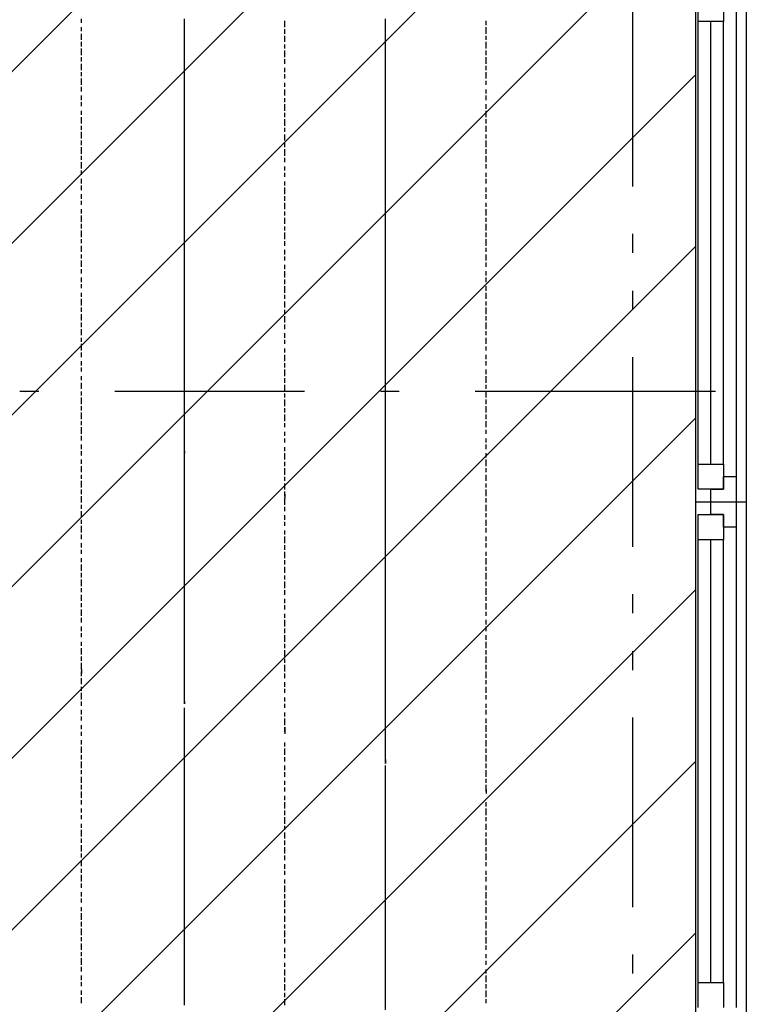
# Model space of a CAD drawing. Extents: x 997 to 109698, y 921 to 94021.
# Tile 485 of 656: x 35486 to 36923, y 42018 to 43965. Entities that reach past the tile are written whole.
import ezdxf

# ---------------------------------------------------------------- set-up
doc = ezdxf.new("R2010")
doc.units = 0
doc.header["$MEASUREMENT"] = 0
for name, color, linetype in [('12', 7, 'CONTINUOUS'), ('28', 7, 'CONTINUOUS'), ('40', 7, 'CONTINUOUS')]:
    doc.layers.add(name, color=color, linetype=linetype)

msp = doc.modelspace()

# ---------------------------------------------------------------- linework, layer by layer
at = {"layer": '12', "color": 1}
for p, q in [((35608.630503, 43958.563401), (35608.630503, 43966.563401)), ((35608.630503, 43941.563401), (35608.630503, 43949.563401)), ((36010.630503, 43949.563401), (36010.630503, 43962.563401)), ((36010.630503, 43936.563401), (36010.630503, 43945.563401)), ((36408.630503, 43953.563401), (36408.630503, 43962.563401)), ((36408.630503, 43936.563401), (36408.630503, 43949.563401)), ((35608.630503, 43924.563401), (35608.630503, 43936.563401)), ((36010.630503, 43920.563401), (36010.630503, 43932.563401)), ((36408.630503, 43924.563401), (36408.630503, 43932.563401)), ((35608.630503, 43911.563401), (35608.630503, 43920.563401)), ((35608.630503, 43894.563401), (35608.630503, 43907.563401)), ((36010.630503, 43907.563401), (36010.630503, 43915.563401)), ((36408.630503, 43907.563401), (36408.630503, 43920.563401)), ((35608.630503, 43881.563401), (35608.630503, 43890.563401)), ((36010.630503, 43890.563401), (36010.630503, 43903.563401)), ((36010.630503, 43877.563401), (36010.630503, 43886.563401)), ((36408.630503, 43894.563401), (36408.630503, 43903.563401)), ((36408.630503, 43877.563401), (36408.630503, 43890.563401)), ((35608.630503, 43864.563401), (35608.630503, 43877.563401)), ((36010.630503, 43860.563401), (36010.630503, 43869.563401)), ((36408.630503, 43864.563401), (36408.630503, 43873.563401)), ((35608.630503, 43852.563401), (35608.630503, 43860.563401)), ((35608.630503, 43835.563401), (35608.630503, 43848.563401)), ((36010.630503, 43848.563401), (36010.630503, 43856.563401)), ((36408.630503, 43848.563401), (36408.630503, 43860.563401)), ((35608.630503, 43822.563401), (35608.630503, 43831.563401)), ((36010.630503, 43831.563401), (36010.630503, 43839.563401)), ((36408.630503, 43835.563401), (36408.630503, 43843.563401)), ((35608.630503, 43805.563401), (35608.630503, 43814.563401)), ((36010.630503, 43814.563401), (36010.630503, 43826.563401)), ((36010.630503, 43801.563401), (36010.630503, 43809.563401)), ((36408.630503, 43818.563401), (36408.630503, 43826.563401)), ((36408.630503, 43805.563401), (36408.630503, 43814.563401)), ((35608.630503, 43793.563401), (35608.630503, 43801.563401)), ((36010.630503, 43784.563401), (36010.630503, 43797.563401)), ((36408.630503, 43788.563401), (36408.630503, 43797.563401)), ((35608.630503, 43776.563401), (35608.630503, 43784.563401)), ((35608.630503, 43759.563401), (35608.630503, 43771.563401)), ((36010.630503, 43771.563401), (36010.630503, 43780.563401)), ((36408.630503, 43771.563401), (36408.630503, 43784.563401)), ((35608.630503, 43746.563401), (35608.630503, 43754.563401)), ((36010.630503, 43754.563401), (36010.630503, 43767.563401)), ((36010.630503, 43742.563401), (36010.630503, 43750.563401)), ((36408.630503, 43759.563401), (36408.630503, 43767.563401)), ((36408.630503, 43742.563401), (36408.630503, 43754.563401)), ((35608.630503, 43729.563401), (35608.630503, 43742.563401)), ((36010.630503, 43725.563401), (36010.630503, 43737.563401)), ((36408.630503, 43729.563401), (36408.630503, 43737.563401)), ((35608.630503, 43716.563401), (35608.630503, 43725.563401)), ((35608.630503, 43699.563401), (35608.630503, 43712.563401)), ((36010.630503, 43712.563401), (36010.630503, 43721.563401)), ((36408.630503, 43712.563401), (36408.630503, 43725.563401)), ((35608.630503, 43687.563401), (35608.630503, 43695.563401)), ((36010.630503, 43695.563401), (36010.630503, 43708.563401)), ((36010.630503, 43682.563401), (36010.630503, 43691.563401)), ((36408.630503, 43699.563401), (36408.630503, 43708.563401)), ((36408.630503, 43682.563401), (36408.630503, 43695.563401)), ((35608.630503, 43670.563401), (35608.630503, 43682.563401)), ((36010.630503, 43666.563401), (36010.630503, 43674.563401)), ((36408.630503, 43670.563401), (36408.630503, 43678.563401)), ((35608.630503, 43657.563401), (35608.630503, 43666.563401)), ((36010.630503, 43653.563401), (36010.630503, 43661.563401)), ((36408.630503, 43653.563401), (36408.630503, 43661.563401)), ((35608.630503, 43640.563401), (35608.630503, 43649.563401)), ((35608.630503, 43627.563401), (35608.630503, 43636.563401)), ((36010.630503, 43636.563401), (36010.630503, 43644.563401)), ((36010.630503, 43619.563401), (36010.630503, 43632.563401)), ((36408.630503, 43640.563401), (36408.630503, 43649.563401)), ((36408.630503, 43623.563401), (36408.630503, 43632.563401)), ((35608.630503, 43610.563401), (35608.630503, 43619.563401)), ((36010.630503, 43606.563401), (36010.630503, 43615.563401)), ((36408.630503, 43610.563401), (36408.630503, 43619.563401)), ((35608.630503, 43598.563401), (35608.630503, 43606.563401)), ((36010.630503, 43589.563401), (36010.630503, 43602.563401)), ((36408.630503, 43594.563401), (36408.630503, 43602.563401)), ((35608.630503, 43581.563401), (35608.630503, 43589.563401)), ((35608.630503, 43564.563401), (35608.630503, 43577.563401)), ((36010.630503, 43577.563401), (36010.630503, 43585.563401)), ((36408.630503, 43577.563401), (36408.630503, 43589.563401)), ((35608.630503, 43551.563401), (35608.630503, 43560.563401)), ((36010.630503, 43560.563401), (36010.630503, 43572.563401)), ((36010.630503, 43547.563401), (36010.630503, 43555.563401)), ((36408.630503, 43564.563401), (36408.630503, 43572.563401)), ((36408.630503, 43547.563401), (36408.630503, 43560.563401)), ((35608.630503, 43534.563401), (35608.630503, 43547.563401)), ((36010.630503, 43530.563401), (36010.630503, 43543.563401)), ((36408.630503, 43534.563401), (36408.630503, 43543.563401)), ((35608.630503, 43522.563401), (35608.630503, 43530.563401)), ((35608.630503, 43505.563401), (35608.630503, 43517.563401)), ((36010.630503, 43517.563401), (36010.630503, 43526.563401)), ((36408.630503, 43517.563401), (36408.630503, 43530.563401)), ((35608.630503, 43492.563401), (35608.630503, 43500.563401)), ((36010.630503, 43500.563401), (36010.630503, 43509.563401)), ((36010.630503, 43488.563401), (36010.630503, 43496.563401)), ((36408.630503, 43505.563401), (36408.630503, 43513.563401)), ((36408.630503, 43488.563401), (36408.630503, 43500.563401)), ((35608.630503, 43475.563401), (35608.630503, 43488.563401)), ((36010.630503, 43471.563401), (36010.630503, 43479.563401)), ((36408.630503, 43475.563401), (36408.630503, 43484.563401)), ((35608.630503, 43462.563401), (35608.630503, 43471.563401)), ((36010.630503, 43454.563401), (36010.630503, 43467.563401)), ((36408.630503, 43458.563401), (36408.630503, 43467.563401)), ((35608.630503, 43445.563401), (35608.630503, 43454.563401)), ((35608.630503, 43433.563401), (35608.630503, 43441.563401)), ((36010.630503, 43441.563401), (36010.630503, 43450.563401)), ((36408.630503, 43445.563401), (36408.630503, 43454.563401)), ((35608.630503, 43416.563401), (35608.630503, 43424.563401)), ((36010.630503, 43424.563401), (36010.630503, 43437.563401)), ((36010.630503, 43412.563401), (36010.630503, 43420.563401)), ((36408.630503, 43428.563401), (36408.630503, 43437.563401)), ((36408.630503, 43412.563401), (36408.630503, 43424.563401)), ((35608.630503, 43399.563401), (35608.630503, 43412.563401)), ((36010.630503, 43395.563401), (36010.630503, 43407.563401)), ((36408.630503, 43399.563401), (36408.630503, 43407.563401)), ((35608.630503, 43386.563401), (35608.630503, 43395.563401)), ((35608.630503, 43369.563401), (35608.630503, 43382.563401)), ((36010.630503, 43382.563401), (36010.630503, 43390.563401)), ((36408.630503, 43382.563401), (36408.630503, 43395.563401)), ((35608.630503, 43356.563401), (35608.630503, 43365.563401)), ((36010.630503, 43365.563401), (36010.630503, 43378.563401)), ((36010.630503, 43352.563401), (36010.630503, 43361.563401)), ((36408.630503, 43369.563401), (36408.630503, 43378.563401)), ((36408.630503, 43352.563401), (36408.630503, 43365.563401)), ((35608.630503, 43340.563401), (35608.630503, 43352.563401)), ((36010.630503, 43335.563401), (36010.630503, 43344.563401)), ((36408.630503, 43340.563401), (36408.630503, 43348.563401)), ((35608.630503, 43327.563401), (35608.630503, 43335.563401)), ((35608.630503, 43310.563401), (35608.630503, 43323.563401)), ((36010.630503, 43323.563401), (36010.630503, 43331.563401)), ((36408.630503, 43323.563401), (36408.630503, 43335.563401)), ((35608.630503, 43297.563401), (35608.630503, 43306.563401)), ((36010.630503, 43306.563401), (36010.630503, 43314.563401)), ((36010.630503, 43289.563401), (36010.630503, 43301.563401)), ((36408.630503, 43310.563401), (36408.630503, 43318.563401)), ((36408.630503, 43293.563401), (36408.630503, 43301.563401)), ((35608.630503, 43280.563401), (35608.630503, 43289.563401)), ((36010.630503, 43276.563401), (36010.630503, 43285.563401)), ((36408.630503, 43280.563401), (36408.630503, 43289.563401)), ((35608.630503, 43268.563401), (35608.630503, 43276.563401)), ((36010.630503, 43259.563401), (36010.630503, 43272.563401)), ((36408.630503, 43263.563401), (36408.630503, 43272.563401)), ((35608.630503, 43251.563401), (35608.630503, 43259.563401)), ((35608.630503, 43234.563401), (35608.630503, 43246.563401)), ((36010.630503, 43246.563401), (36010.630503, 43255.563401)), ((36408.630503, 43246.563401), (36408.630503, 43259.563401)), ((35608.630503, 43221.563401), (35608.630503, 43229.563401)), ((36010.630503, 43229.563401), (36010.630503, 43242.563401)), ((36010.630503, 43217.563401), (36010.630503, 43225.563401)), ((36408.630503, 43234.563401), (36408.630503, 43242.563401)), ((36408.630503, 43217.563401), (36408.630503, 43229.563401)), ((35608.630503, 43204.563401), (35608.630503, 43217.563401)), ((36010.630503, 43200.563401), (36010.630503, 43213.563401)), ((36408.630503, 43204.563401), (36408.630503, 43213.563401)), ((35608.630503, 43191.563401), (35608.630503, 43200.563401)), ((35608.630503, 43174.563401), (35608.630503, 43187.563401)), ((36010.630503, 43187.563401), (36010.630503, 43196.563401)), ((36408.630503, 43187.563401), (36408.630503, 43200.563401)), ((35608.630503, 43162.563401), (35608.630503, 43170.563401)), ((36010.630503, 43170.563401), (36010.630503, 43183.563401)), ((36010.630503, 43158.563401), (36010.630503, 43166.563401)), ((36408.630503, 43174.563401), (36408.630503, 43183.563401)), ((36408.630503, 43158.563401), (36408.630503, 43170.563401)), ((35608.630503, 43145.563401), (35608.630503, 43158.563401)), ((36010.630503, 43141.563401), (36010.630503, 43149.563401)), ((36408.630503, 43145.563401), (36408.630503, 43153.563401)), ((35608.630503, 43132.563401), (35608.630503, 43141.563401)), ((36010.630503, 43128.563401), (36010.630503, 43136.563401)), ((36408.630503, 43128.563401), (36408.630503, 43136.563401)), ((35608.630503, 43115.563401), (35608.630503, 43124.563401)), ((35608.630503, 43102.563401), (35608.630503, 43111.563401)), ((36010.630503, 43111.563401), (36010.630503, 43119.563401)), ((36010.630503, 43094.563401), (36010.630503, 43107.563401)), ((36408.630503, 43115.563401), (36408.630503, 43124.563401)), ((36408.630503, 43098.563401), (36408.630503, 43107.563401)), ((35608.630503, 43086.563401), (35608.630503, 43094.563401)), ((36010.630503, 43081.563401), (36010.630503, 43090.563401)), ((36408.630503, 43081.563401), (36408.630503, 43094.563401)), ((35608.630503, 43069.563401), (35608.630503, 43081.563401)), ((36010.630503, 43064.563401), (36010.630503, 43077.563401)), ((36408.630503, 43069.563401), (36408.630503, 43077.563401)), ((35608.630503, 43056.563401), (35608.630503, 43064.563401)), ((35608.630503, 43039.563401), (35608.630503, 43052.563401)), ((36010.630503, 43052.563401), (36010.630503, 43060.563401)), ((36408.630503, 43052.563401), (36408.630503, 43064.563401)), ((35608.630503, 43026.563401), (35608.630503, 43035.563401)), ((36010.630503, 43035.563401), (36010.630503, 43047.563401)), ((36010.630503, 43022.563401), (36010.630503, 43031.563401)), ((36408.630503, 43039.563401), (36408.630503, 43047.563401)), ((36408.630503, 43022.563401), (36408.630503, 43035.563401)), ((35608.630503, 43009.563401), (35608.630503, 43022.563401)), ((36010.630503, 43005.563401), (36010.630503, 43018.563401)), ((36408.630503, 43009.563401), (36408.630503, 43018.563401)), ((35608.630503, 42997.563401), (35608.630503, 43005.563401)), ((35608.630503, 42980.563401), (35608.630503, 42992.563401)), ((36010.630503, 42992.563401), (36010.630503, 43001.563401)), ((36408.630503, 42992.563401), (36408.630503, 43005.563401)), ((35608.630503, 42967.563401), (35608.630503, 42975.563401)), ((36010.630503, 42975.563401), (36010.630503, 42984.563401)), ((36010.630503, 42963.563401), (36010.630503, 42971.563401)), ((36408.630503, 42980.563401), (36408.630503, 42988.563401)), ((36408.630503, 42963.563401), (36408.630503, 42975.563401)), ((35608.630503, 42950.563401), (35608.630503, 42963.563401)), ((36010.630503, 42946.563401), (36010.630503, 42954.563401)), ((36408.630503, 42950.563401), (36408.630503, 42959.563401)), ((35608.630503, 42937.563401), (35608.630503, 42946.563401)), ((36010.630503, 42929.563401), (36010.630503, 42942.563401)), ((36408.630503, 42933.563401), (36408.630503, 42942.563401)), ((35608.630503, 42920.563401), (35608.630503, 42929.563401)), ((35608.630503, 42908.563401), (35608.630503, 42916.563401)), ((36010.630503, 42916.563401), (36010.630503, 42925.563401)), ((36010.630503, 42899.563401), (36010.630503, 42912.563401)), ((36408.630503, 42920.563401), (36408.630503, 42929.563401)), ((36408.630503, 42904.563401), (36408.630503, 42912.563401)), ((35608.630503, 42891.563401), (35608.630503, 42899.563401)), ((36010.630503, 42887.563401), (36010.630503, 42895.563401)), ((36408.630503, 42887.563401), (36408.630503, 42899.563401)), ((35608.630503, 42874.563401), (35608.630503, 42887.563401)), ((36010.630503, 42870.563401), (36010.630503, 42882.563401)), ((36408.630503, 42874.563401), (36408.630503, 42882.563401)), ((35608.630503, 42861.563401), (35608.630503, 42870.563401)), ((35608.630503, 42844.563401), (35608.630503, 42857.563401)), ((36010.630503, 42857.563401), (36010.630503, 42865.563401)), ((36010.630503, 42840.563401), (36010.630503, 42853.563401)), ((36408.630503, 42857.563401), (36408.630503, 42870.563401)), ((36408.630503, 42844.563401), (36408.630503, 42853.563401)), ((35608.630503, 42832.563401), (35608.630503, 42840.563401)), ((36010.630503, 42827.563401), (36010.630503, 42836.563401)), ((36408.630503, 42827.563401), (36408.630503, 42840.563401)), ((35608.630503, 42815.563401), (35608.630503, 42827.563401)), ((36010.630503, 42810.563401), (36010.630503, 42819.563401)), ((36408.630503, 42815.563401), (36408.630503, 42823.563401)), ((35608.630503, 42802.563401), (35608.630503, 42810.563401)), ((35608.630503, 42785.563401), (35608.630503, 42798.563401)), ((36010.630503, 42798.563401), (36010.630503, 42806.563401)), ((36408.630503, 42798.563401), (36408.630503, 42810.563401)), ((35608.630503, 42772.563401), (35608.630503, 42781.563401)), ((36010.630503, 42781.563401), (36010.630503, 42789.563401)), ((36010.630503, 42764.563401), (36010.630503, 42777.563401)), ((36408.630503, 42785.563401), (36408.630503, 42793.563401)), ((36408.630503, 42768.563401), (36408.630503, 42777.563401)), ((35608.630503, 42755.563401), (35608.630503, 42764.563401)), ((36010.630503, 42751.563401), (36010.630503, 42760.563401)), ((36408.630503, 42755.563401), (36408.630503, 42764.563401)), ((35608.630503, 42743.563401), (35608.630503, 42751.563401)), ((36010.630503, 42734.563401), (36010.630503, 42747.563401)), ((36408.630503, 42738.563401), (36408.630503, 42747.563401)), ((35608.630503, 42726.563401), (35608.630503, 42734.563401)), ((35608.630503, 42709.563401), (35608.630503, 42721.563401)), ((36010.630503, 42721.563401), (36010.630503, 42730.563401)), ((36010.630503, 42705.563401), (36010.630503, 42717.563401)), ((36408.630503, 42721.563401), (36408.630503, 42734.563401)), ((36408.630503, 42709.563401), (36408.630503, 42717.563401)), ((35608.630503, 42696.563401), (35608.630503, 42705.563401)), ((36010.630503, 42692.563401), (36010.630503, 42700.563401)), ((36408.630503, 42692.563401), (36408.630503, 42705.563401)), ((35608.630503, 42679.563401), (35608.630503, 42692.563401)), ((36010.630503, 42675.563401), (36010.630503, 42688.563401)), ((36408.630503, 42679.563401), (36408.630503, 42688.563401)), ((35608.630503, 42666.563401), (35608.630503, 42675.563401)), ((35608.630503, 42650.563401), (35608.630503, 42662.563401)), ((36010.630503, 42662.563401), (36010.630503, 42671.563401)), ((36408.630503, 42662.563401), (36408.630503, 42675.563401)), ((35608.630503, 42637.563401), (35608.630503, 42645.563401)), ((36010.630503, 42645.563401), (36010.630503, 42654.563401)), ((36010.630503, 42633.563401), (36010.630503, 42641.563401)), ((36408.630503, 42650.563401), (36408.630503, 42658.563401)), ((36408.630503, 42633.563401), (36408.630503, 42645.563401)), ((35608.630503, 42620.563401), (35608.630503, 42633.563401)), ((36010.630503, 42616.563401), (36010.630503, 42624.563401)), ((36408.630503, 42620.563401), (36408.630503, 42628.563401)), ((35608.630503, 42607.563401), (35608.630503, 42616.563401)), ((36010.630503, 42603.563401), (36010.630503, 42611.563401)), ((36408.630503, 42603.563401), (36408.630503, 42611.563401)), ((35608.630503, 42590.563401), (35608.630503, 42599.563401)), ((35608.630503, 42578.563401), (35608.630503, 42586.563401)), ((36010.630503, 42586.563401), (36010.630503, 42594.563401)), ((36010.630503, 42569.563401), (36010.630503, 42582.563401)), ((36408.630503, 42590.563401), (36408.630503, 42599.563401)), ((36408.630503, 42573.563401), (36408.630503, 42582.563401)), ((35608.630503, 42561.563401), (35608.630503, 42569.563401)), ((36010.630503, 42556.563401), (36010.630503, 42565.563401)), ((36010.630503, 42565.563401), (36010.630503, 42552.563401)), ((36408.630503, 42556.563401), (36408.630503, 42569.563401)), ((35608.630503, 42548.563401), (35608.630503, 42556.563401)), ((36408.630503, 42544.563401), (36408.630503, 42552.563401)), ((35608.630503, 42531.563401), (35608.630503, 42539.563401)), ((35608.630503, 42514.563401), (35608.630503, 42527.563401)), ((36010.630503, 42527.563401), (36010.630503, 42535.563401)), ((36010.630503, 42510.563401), (36010.630503, 42523.563401)), ((36408.630503, 42527.563401), (36408.630503, 42539.563401)), ((36408.630503, 42514.563401), (36408.630503, 42523.563401)), ((35608.630503, 42501.563401), (35608.630503, 42510.563401)), ((36010.630503, 42497.563401), (36010.630503, 42506.563401)), ((36408.630503, 42497.563401), (36408.630503, 42510.563401)), ((35608.630503, 42484.563401), (35608.630503, 42497.563401)), ((36010.630503, 42480.563401), (36010.630503, 42489.563401)), ((36408.630503, 42484.563401), (36408.630503, 42493.563401)), ((35608.630503, 42472.563401), (35608.630503, 42480.563401)), ((35608.630503, 42455.563401), (35608.630503, 42467.563401)), ((36010.630503, 42467.563401), (36010.630503, 42476.563401)), ((36408.630503, 42467.563401), (36408.630503, 42480.563401)), ((35608.630503, 42442.563401), (35608.630503, 42451.563401)), ((36010.630503, 42451.563401), (36010.630503, 42459.563401)), ((36010.630503, 42438.563401), (36010.630503, 42446.563401)), ((36408.630503, 42455.563401), (36408.630503, 42463.563401)), ((36408.630503, 42438.563401), (36408.630503, 42451.563401)), ((35608.630503, 42425.563401), (35608.630503, 42438.563401)), ((36010.630503, 42421.563401), (36010.630503, 42429.563401)), ((36408.630503, 42442.563401), (36408.630503, 42434.563401)), ((35608.630503, 42412.563401), (35608.630503, 42421.563401)), ((36010.630503, 42404.563401), (36010.630503, 42417.563401)), ((36408.630503, 42408.563401), (36408.630503, 42417.563401)), ((35608.630503, 42396.563401), (35608.630503, 42404.563401)), ((35608.630503, 42383.563401), (35608.630503, 42391.563401)), ((36010.630503, 42391.563401), (36010.630503, 42400.563401)), ((36010.630503, 42374.563401), (36010.630503, 42387.563401)), ((36408.630503, 42391.563401), (36408.630503, 42404.563401)), ((36408.630503, 42379.563401), (36408.630503, 42387.563401)), ((35608.630503, 42366.563401), (35608.630503, 42374.563401)), ((36010.630503, 42362.563401), (36010.630503, 42370.563401)), ((36408.630503, 42362.563401), (36408.630503, 42374.563401)), ((35608.630503, 42349.563401), (35608.630503, 42362.563401)), ((36010.630503, 42345.563401), (36010.630503, 42357.563401)), ((36408.630503, 42349.563401), (36408.630503, 42357.563401)), ((35608.630503, 42336.563401), (35608.630503, 42345.563401)), ((35608.630503, 42319.563401), (35608.630503, 42332.563401)), ((36010.630503, 42332.563401), (36010.630503, 42341.563401)), ((36010.630503, 42315.563401), (36010.630503, 42328.563401)), ((36408.630503, 42332.563401), (36408.630503, 42345.563401)), ((36408.630503, 42319.563401), (36408.630503, 42328.563401)), ((35608.630503, 42307.563401), (35608.630503, 42315.563401)), ((36010.630503, 42302.563401), (36010.630503, 42311.563401)), ((36408.630503, 42302.563401), (36408.630503, 42315.563401)), ((35608.630503, 42290.563401), (35608.630503, 42302.563401)), ((36010.630503, 42285.563401), (36010.630503, 42294.563401)), ((36408.630503, 42290.563401), (36408.630503, 42298.563401)), ((35608.630503, 42277.563401), (35608.630503, 42285.563401)), ((35608.630503, 42260.563401), (35608.630503, 42273.563401)), ((36010.630503, 42273.563401), (36010.630503, 42281.563401)), ((36408.630503, 42273.563401), (36408.630503, 42281.563401)), ((36408.630503, 42260.563401), (36408.630503, 42269.563401)), ((35608.630503, 42247.563401), (35608.630503, 42256.563401)), ((36010.630503, 42256.563401), (36010.630503, 42264.563401)), ((36010.630503, 42239.563401), (36010.630503, 42252.563401)), ((36408.630503, 42243.563401), (36408.630503, 42252.563401)), ((35608.630503, 42230.563401), (35608.630503, 42239.563401)), ((36010.630503, 42226.563401), (36010.630503, 42235.563401)), ((36408.630503, 42226.563401), (36408.630503, 42239.563401)), ((35608.630503, 42218.563401), (35608.630503, 42226.563401)), ((36010.630503, 42209.563401), (36010.630503, 42222.563401)), ((36408.630503, 42213.563401), (36408.630503, 42222.563401)), ((35608.630503, 42201.563401), (35608.630503, 42209.563401)), ((35608.630503, 42184.563401), (35608.630503, 42197.563401)), ((36010.630503, 42197.563401), (36010.630503, 42205.563401)), ((36010.630503, 42180.563401), (36010.630503, 42192.563401)), ((36408.630503, 42197.563401), (36408.630503, 42209.563401)), ((36408.630503, 42184.563401), (36408.630503, 42192.563401)), ((35608.630503, 42171.563401), (35608.630503, 42180.563401)), ((36010.630503, 42167.563401), (36010.630503, 42175.563401)), ((36408.630503, 42167.563401), (36408.630503, 42180.563401)), ((35608.630503, 42154.563401), (35608.630503, 42167.563401)), ((36010.630503, 42150.563401), (36010.630503, 42163.563401)), ((36408.630503, 42154.563401), (36408.630503, 42163.563401)), ((35608.630503, 42142.563401), (35608.630503, 42150.563401)), ((35608.630503, 42125.563401), (35608.630503, 42137.563401)), ((36010.630503, 42137.563401), (36010.630503, 42146.563401)), ((36408.630503, 42137.563401), (36408.630503, 42150.563401)), ((36408.630503, 42125.563401), (36408.630503, 42133.563401)), ((35608.630503, 42112.563401), (35608.630503, 42120.563401)), ((36010.630503, 42120.563401), (36010.630503, 42129.563401)), ((36010.630503, 42108.563401), (36010.630503, 42116.563401)), ((36408.630503, 42108.563401), (36408.630503, 42116.563401)), ((35608.630503, 42095.563401), (35608.630503, 42108.563401)), ((36010.630503, 42091.563401), (36010.630503, 42099.563401)), ((36408.630503, 42095.563401), (36408.630503, 42103.563401)), ((35608.630503, 42082.563401), (35608.630503, 42091.563401)), ((36010.630503, 42074.563401), (36010.630503, 42086.563401)), ((36408.630503, 42078.563401), (36408.630503, 42086.563401)), ((35608.630503, 42065.563401), (35608.630503, 42074.563401)), ((35608.630503, 42053.563401), (35608.630503, 42061.563401)), ((36010.630503, 42061.563401), (36010.630503, 42070.563401)), ((36010.630503, 42044.563401), (36010.630503, 42057.563401)), ((36408.630503, 42061.563401), (36408.630503, 42074.563401)), ((36408.630503, 42048.563401), (36408.630503, 42057.563401)), ((35608.630503, 42036.563401), (35608.630503, 42044.563401)), ((36010.630503, 42031.563401), (36010.630503, 42040.563401)), ((36408.630503, 42031.563401), (36408.630503, 42044.563401)), ((35608.630503, 42019.563401), (35608.630503, 42031.563401)), ((36010.630503, 42015.563401), (36010.630503, 42027.563401)), ((36408.630503, 42019.563401), (36408.630503, 42027.563401))]:
    msp.add_line(p, q, dxfattribs=at)
at = {"layer": '12', "color": 5}
for p, q in [((35811.630503, 43958.563401), (35811.630503, 43966.563401)), ((36209.630503, 43953.563401), (36209.630503, 43966.563401)), ((35811.630503, 43945.563401), (35811.630503, 43958.563401)), ((35811.630503, 43936.563401), (35811.630503, 43945.563401)), ((36209.630503, 43945.563401), (36209.630503, 43953.563401)), ((36209.630503, 43936.563401), (36209.630503, 43945.563401)), ((35811.630503, 43928.563401), (35811.630503, 43936.563401)), ((35811.630503, 43915.563401), (35811.630503, 43928.563401)), ((36209.630503, 43924.563401), (36209.630503, 43936.563401)), ((36209.630503, 43915.563401), (36209.630503, 43924.563401)), ((35811.630503, 43907.563401), (35811.630503, 43915.563401)), ((35811.630503, 43898.563401), (35811.630503, 43907.563401)), ((36209.630503, 43903.563401), (36209.630503, 43915.563401)), ((35811.630503, 43886.563401), (35811.630503, 43898.563401)), ((35811.630503, 43877.563401), (35811.630503, 43886.563401)), ((36209.630503, 43894.563401), (36209.630503, 43903.563401)), ((36209.630503, 43886.563401), (36209.630503, 43894.563401)), ((36209.630503, 43873.563401), (36209.630503, 43886.563401)), ((35811.630503, 43869.563401), (35811.630503, 43877.563401)), ((35811.630503, 43856.563401), (35811.630503, 43869.563401)), ((36209.630503, 43864.563401), (36209.630503, 43873.563401)), ((35811.630503, 43848.563401), (35811.630503, 43856.563401)), ((35811.630503, 43839.563401), (35811.630503, 43848.563401)), ((36209.630503, 43856.563401), (36209.630503, 43864.563401)), ((36209.630503, 43843.563401), (36209.630503, 43856.563401)), ((35811.630503, 43826.563401), (35811.630503, 43839.563401)), ((36209.630503, 43835.563401), (36209.630503, 43843.563401)), ((36209.630503, 43826.563401), (36209.630503, 43835.563401)), ((35811.630503, 43818.563401), (35811.630503, 43826.563401)), ((35811.630503, 43805.563401), (35811.630503, 43818.563401)), ((36209.630503, 43814.563401), (36209.630503, 43826.563401)), ((36209.630503, 43805.563401), (36209.630503, 43814.563401)), ((35811.630503, 43797.563401), (35811.630503, 43805.563401)), ((35811.630503, 43788.563401), (35811.630503, 43797.563401)), ((35811.630503, 43776.563401), (35811.630503, 43788.563401)), ((36209.630503, 43793.563401), (36209.630503, 43805.563401)), ((36209.630503, 43784.563401), (36209.630503, 43793.563401)), ((35811.630503, 43767.563401), (35811.630503, 43776.563401)), ((36209.630503, 43776.563401), (36209.630503, 43784.563401)), ((36209.630503, 43763.563401), (36209.630503, 43776.563401)), ((35811.630503, 43759.563401), (35811.630503, 43767.563401)), ((35811.630503, 43746.563401), (35811.630503, 43759.563401)), ((36209.630503, 43754.563401), (36209.630503, 43763.563401)), ((36209.630503, 43746.563401), (36209.630503, 43754.563401)), ((35811.630503, 43737.563401), (35811.630503, 43746.563401)), ((35811.630503, 43729.563401), (35811.630503, 43737.563401)), ((36209.630503, 43733.563401), (36209.630503, 43746.563401)), ((36209.630503, 43725.563401), (36209.630503, 43733.563401)), ((35811.630503, 43716.563401), (35811.630503, 43729.563401)), ((35811.630503, 43708.563401), (35811.630503, 43716.563401)), ((36209.630503, 43716.563401), (36209.630503, 43725.563401)), ((36209.630503, 43704.563401), (36209.630503, 43716.563401)), ((35811.630503, 43695.563401), (35811.630503, 43708.563401)), ((35811.630503, 43687.563401), (35811.630503, 43695.563401)), ((36209.630503, 43695.563401), (36209.630503, 43704.563401)), ((36209.630503, 43687.563401), (36209.630503, 43695.563401)), ((35811.630503, 43678.563401), (35811.630503, 43687.563401)), ((35811.630503, 43666.563401), (35811.630503, 43678.563401)), ((36209.630503, 43674.563401), (36209.630503, 43687.563401)), ((36209.630503, 43666.563401), (36209.630503, 43674.563401)), ((35811.630503, 43657.563401), (35811.630503, 43666.563401)), ((35811.630503, 43649.563401), (35811.630503, 43657.563401)), ((36209.630503, 43653.563401), (36209.630503, 43666.563401)), ((36209.630503, 43644.563401), (36209.630503, 43653.563401)), ((35811.630503, 43636.563401), (35811.630503, 43649.563401)), ((35811.630503, 43627.563401), (35811.630503, 43636.563401)), ((36209.630503, 43636.563401), (36209.630503, 43644.563401)), ((36209.630503, 43623.563401), (36209.630503, 43636.563401)), ((35811.630503, 43619.563401), (35811.630503, 43627.563401)), ((35811.630503, 43606.563401), (35811.630503, 43619.563401)), ((36209.630503, 43615.563401), (36209.630503, 43623.563401)), ((36209.630503, 43606.563401), (36209.630503, 43615.563401)), ((35811.630503, 43598.563401), (35811.630503, 43606.563401)), ((35811.630503, 43585.563401), (35811.630503, 43598.563401)), ((36209.630503, 43594.563401), (36209.630503, 43606.563401)), ((36209.630503, 43585.563401), (36209.630503, 43594.563401)), ((35811.630503, 43577.563401), (35811.630503, 43585.563401)), ((35811.630503, 43568.563401), (35811.630503, 43577.563401)), ((36209.630503, 43577.563401), (36209.630503, 43585.563401)), ((36209.630503, 43564.563401), (36209.630503, 43577.563401)), ((35811.630503, 43555.563401), (35811.630503, 43568.563401)), ((35811.630503, 43547.563401), (35811.630503, 43555.563401)), ((36209.630503, 43555.563401), (36209.630503, 43564.563401)), ((36209.630503, 43543.563401), (36209.630503, 43555.563401)), ((35811.630503, 43539.563401), (35811.630503, 43547.563401)), ((35811.630503, 43526.563401), (35811.630503, 43539.563401)), ((36209.630503, 43534.563401), (36209.630503, 43543.563401)), ((35811.630503, 43517.563401), (35811.630503, 43526.563401)), ((35811.630503, 43509.563401), (35811.630503, 43517.563401)), ((36209.630503, 43526.563401), (36209.630503, 43534.563401)), ((36209.630503, 43513.563401), (36209.630503, 43526.563401)), ((35811.630503, 43496.563401), (35811.630503, 43509.563401)), ((35811.630503, 43488.563401), (35811.630503, 43496.563401)), ((36209.630503, 43505.563401), (36209.630503, 43513.563401)), ((36209.630503, 43496.563401), (36209.630503, 43505.563401)), ((36209.630503, 43484.563401), (36209.630503, 43496.563401)), ((35811.630503, 43475.563401), (35811.630503, 43488.563401)), ((36209.630503, 43475.563401), (36209.630503, 43484.563401)), ((35811.630503, 43467.563401), (35811.630503, 43475.563401)), ((35811.630503, 43458.563401), (35811.630503, 43467.563401)), ((35811.630503, 43445.563401), (35811.630503, 43458.563401)), ((36209.630503, 43467.563401), (36209.630503, 43475.563401)), ((36209.630503, 43454.563401), (36209.630503, 43467.563401)), ((35811.630503, 43437.563401), (35811.630503, 43445.563401)), ((36209.630503, 43445.563401), (36209.630503, 43454.563401)), ((36209.630503, 43433.563401), (36209.630503, 43445.563401)), ((35811.630503, 43428.563401), (35811.630503, 43437.563401)), ((35811.630503, 43416.563401), (35811.630503, 43428.563401)), ((36209.630503, 43424.563401), (36209.630503, 43433.563401)), ((36209.630503, 43416.563401), (36209.630503, 43424.563401)), ((35811.630503, 43407.563401), (35811.630503, 43416.563401)), ((35811.630503, 43399.563401), (35811.630503, 43407.563401)), ((35811.630503, 43386.563401), (35811.630503, 43399.563401)), ((36209.630503, 43403.563401), (36209.630503, 43416.563401)), ((36209.630503, 43395.563401), (36209.630503, 43403.563401)), ((35811.630503, 43378.563401), (35811.630503, 43386.563401)), ((36209.630503, 43386.563401), (36209.630503, 43395.563401)), ((36209.630503, 43373.563401), (36209.630503, 43386.563401)), ((35811.630503, 43365.563401), (35811.630503, 43378.563401)), ((35811.630503, 43356.563401), (35811.630503, 43365.563401)), ((36209.630503, 43365.563401), (36209.630503, 43373.563401)), ((36209.630503, 43356.563401), (36209.630503, 43365.563401)), ((35811.630503, 43348.563401), (35811.630503, 43356.563401)), ((35811.630503, 43335.563401), (35811.630503, 43348.563401)), ((36209.630503, 43344.563401), (36209.630503, 43356.563401)), ((36209.630503, 43335.563401), (36209.630503, 43344.563401)), ((35811.630503, 43327.563401), (35811.630503, 43335.563401)), ((35811.630503, 43318.563401), (35811.630503, 43327.563401)), ((36209.630503, 43323.563401), (36209.630503, 43335.563401)), ((36209.630503, 43314.563401), (36209.630503, 43323.563401)), ((35811.630503, 43306.563401), (35811.630503, 43318.563401)), ((35811.630503, 43297.563401), (35811.630503, 43306.563401)), ((36209.630503, 43306.563401), (36209.630503, 43314.563401)), ((36209.630503, 43293.563401), (36209.630503, 43306.563401)), ((35811.630503, 43289.563401), (35811.630503, 43297.563401)), ((35811.630503, 43276.563401), (35811.630503, 43289.563401)), ((36209.630503, 43285.563401), (36209.630503, 43293.563401)), ((36209.630503, 43276.563401), (36209.630503, 43285.563401)), ((35811.630503, 43268.563401), (35811.630503, 43276.563401)), ((35811.630503, 43259.563401), (35811.630503, 43268.563401)), ((36209.630503, 43263.563401), (36209.630503, 43276.563401)), ((36209.630503, 43255.563401), (36209.630503, 43263.563401)), ((35811.630503, 43246.563401), (35811.630503, 43259.563401)), ((35811.630503, 43238.563401), (35811.630503, 43246.563401)), ((36209.630503, 43246.563401), (36209.630503, 43255.563401)), ((36209.630503, 43234.563401), (36209.630503, 43246.563401)), ((35811.630503, 43225.563401), (35811.630503, 43238.563401)), ((35811.630503, 43217.563401), (35811.630503, 43225.563401)), ((36209.630503, 43225.563401), (36209.630503, 43234.563401)), ((36209.630503, 43213.563401), (36209.630503, 43225.563401)), ((35811.630503, 43208.563401), (35811.630503, 43217.563401)), ((35811.630503, 43196.563401), (35811.630503, 43208.563401)), ((36209.630503, 43204.563401), (36209.630503, 43213.563401)), ((36209.630503, 43196.563401), (36209.630503, 43204.563401)), ((35811.630503, 43187.563401), (35811.630503, 43196.563401)), ((35811.630503, 43179.563401), (35811.630503, 43187.563401)), ((36209.630503, 43183.563401), (36209.630503, 43196.563401)), ((35811.630503, 43166.563401), (35811.630503, 43179.563401)), ((35811.630503, 43158.563401), (35811.630503, 43166.563401)), ((36209.630503, 43174.563401), (36209.630503, 43183.563401)), ((36209.630503, 43166.563401), (36209.630503, 43174.563401)), ((36209.630503, 43153.563401), (36209.630503, 43166.563401)), ((35811.630503, 43149.563401), (35811.630503, 43158.563401)), ((35811.630503, 43136.563401), (35811.630503, 43149.563401)), ((36209.630503, 43145.563401), (36209.630503, 43153.563401)), ((36209.630503, 43136.563401), (36209.630503, 43145.563401)), ((35811.630503, 43128.563401), (35811.630503, 43136.563401)), ((35811.630503, 43115.563401), (35811.630503, 43128.563401)), ((36209.630503, 43124.563401), (36209.630503, 43136.563401)), ((35811.630503, 43107.563401), (35811.630503, 43115.563401)), ((35811.630503, 43098.563401), (35811.630503, 43107.563401)), ((36209.630503, 43115.563401), (36209.630503, 43124.563401)), ((36209.630503, 43107.563401), (36209.630503, 43115.563401)), ((36209.630503, 43094.563401), (36209.630503, 43107.563401)), ((35811.630503, 43086.563401), (35811.630503, 43098.563401)), ((36209.630503, 43086.563401), (36209.630503, 43094.563401)), ((35811.630503, 43077.563401), (35811.630503, 43086.563401)), ((35811.630503, 43069.563401), (35811.630503, 43077.563401)), ((35811.630503, 43056.563401), (35811.630503, 43069.563401)), ((36209.630503, 43073.563401), (36209.630503, 43086.563401)), ((36209.630503, 43064.563401), (36209.630503, 43073.563401)), ((35811.630503, 43047.563401), (35811.630503, 43056.563401)), ((36209.630503, 43056.563401), (36209.630503, 43064.563401)), ((36209.630503, 43043.563401), (36209.630503, 43056.563401)), ((35811.630503, 43039.563401), (35811.630503, 43047.563401)), ((35811.630503, 43026.563401), (35811.630503, 43039.563401)), ((36209.630503, 43035.563401), (36209.630503, 43043.563401)), ((36209.630503, 43026.563401), (36209.630503, 43035.563401)), ((35811.630503, 43018.563401), (35811.630503, 43026.563401)), ((35811.630503, 43005.563401), (35811.630503, 43018.563401)), ((36209.630503, 43014.563401), (36209.630503, 43026.563401)), ((36209.630503, 43005.563401), (36209.630503, 43014.563401)), ((35811.630503, 42997.563401), (35811.630503, 43005.563401)), ((35811.630503, 42988.563401), (35811.630503, 42997.563401)), ((36209.630503, 42997.563401), (36209.630503, 43005.563401)), ((36209.630503, 42984.563401), (36209.630503, 42997.563401)), ((35811.630503, 42975.563401), (35811.630503, 42988.563401)), ((35811.630503, 42967.563401), (35811.630503, 42975.563401)), ((36209.630503, 42975.563401), (36209.630503, 42984.563401)), ((36209.630503, 42963.563401), (36209.630503, 42975.563401)), ((35811.630503, 42959.563401), (35811.630503, 42967.563401)), ((35811.630503, 42946.563401), (35811.630503, 42959.563401)), ((36209.630503, 42954.563401), (36209.630503, 42963.563401)), ((36209.630503, 42946.563401), (36209.630503, 42954.563401)), ((35811.630503, 42937.563401), (35811.630503, 42946.563401)), ((35811.630503, 42929.563401), (35811.630503, 42937.563401)), ((36209.630503, 42933.563401), (36209.630503, 42946.563401)), ((36209.630503, 42925.563401), (36209.630503, 42933.563401)), ((35811.630503, 42916.563401), (35811.630503, 42929.563401)), ((35811.630503, 42908.563401), (35811.630503, 42916.563401)), ((36209.630503, 42916.563401), (36209.630503, 42925.563401)), ((36209.630503, 42904.563401), (36209.630503, 42916.563401)), ((35811.630503, 42895.563401), (35811.630503, 42908.563401)), ((35811.630503, 42887.563401), (35811.630503, 42895.563401)), ((36209.630503, 42895.563401), (36209.630503, 42904.563401)), ((36209.630503, 42887.563401), (36209.630503, 42895.563401)), ((35811.630503, 42878.563401), (35811.630503, 42887.563401)), ((35811.630503, 42865.563401), (35811.630503, 42878.563401)), ((36209.630503, 42874.563401), (36209.630503, 42887.563401)), ((36209.630503, 42865.563401), (36209.630503, 42874.563401)), ((35811.630503, 42857.563401), (35811.630503, 42865.563401)), ((35811.630503, 42849.563401), (35811.630503, 42857.563401)), ((36209.630503, 42853.563401), (36209.630503, 42865.563401)), ((36209.630503, 42844.563401), (36209.630503, 42853.563401)), ((35811.630503, 42836.563401), (35811.630503, 42849.563401)), ((35811.630503, 42827.563401), (35811.630503, 42836.563401)), ((36209.630503, 42836.563401), (36209.630503, 42844.563401)), ((36209.630503, 42823.563401), (36209.630503, 42836.563401)), ((35811.630503, 42819.563401), (35811.630503, 42827.563401)), ((35811.630503, 42806.563401), (35811.630503, 42819.563401)), ((36209.630503, 42815.563401), (36209.630503, 42823.563401)), ((36209.630503, 42806.563401), (36209.630503, 42815.563401)), ((35811.630503, 42798.563401), (35811.630503, 42806.563401)), ((35811.630503, 42785.563401), (35811.630503, 42798.563401)), ((36209.630503, 42793.563401), (36209.630503, 42806.563401)), ((35811.630503, 42777.563401), (35811.630503, 42785.563401)), ((35811.630503, 42768.563401), (35811.630503, 42777.563401)), ((36209.630503, 42785.563401), (36209.630503, 42793.563401)), ((36209.630503, 42777.563401), (36209.630503, 42785.563401)), ((36209.630503, 42764.563401), (36209.630503, 42777.563401)), ((35811.630503, 42755.563401), (35811.630503, 42768.563401)), ((36209.630503, 42755.563401), (36209.630503, 42764.563401)), ((35811.630503, 42747.563401), (35811.630503, 42755.563401)), ((35811.630503, 42738.563401), (35811.630503, 42747.563401)), ((35811.630503, 42726.563401), (35811.630503, 42738.563401)), ((36209.630503, 42743.563401), (36209.630503, 42755.563401)), ((36209.630503, 42734.563401), (36209.630503, 42743.563401)), ((35811.630503, 42717.563401), (35811.630503, 42726.563401)), ((35811.630503, 42709.563401), (35811.630503, 42717.563401)), ((36209.630503, 42726.563401), (36209.630503, 42734.563401)), ((36209.630503, 42713.563401), (36209.630503, 42726.563401)), ((35811.630503, 42696.563401), (35811.630503, 42709.563401)), ((36209.630503, 42705.563401), (36209.630503, 42713.563401)), ((36209.630503, 42696.563401), (36209.630503, 42705.563401)), ((35811.630503, 42688.563401), (35811.630503, 42696.563401)), ((35811.630503, 42679.563401), (35811.630503, 42688.563401)), ((35811.630503, 42666.563401), (35811.630503, 42679.563401)), ((36209.630503, 42683.563401), (36209.630503, 42696.563401)), ((36209.630503, 42675.563401), (36209.630503, 42683.563401)), ((35811.630503, 42658.563401), (35811.630503, 42666.563401)), ((36209.630503, 42666.563401), (36209.630503, 42675.563401)), ((36209.630503, 42654.563401), (36209.630503, 42666.563401)), ((35811.630503, 42645.563401), (35811.630503, 42658.563401)), ((35811.630503, 42637.563401), (35811.630503, 42645.563401)), ((36209.630503, 42645.563401), (36209.630503, 42654.563401)), ((36209.630503, 42633.563401), (36209.630503, 42645.563401)), ((35811.630503, 42628.563401), (35811.630503, 42637.563401)), ((35811.630503, 42616.563401), (35811.630503, 42628.563401)), ((36209.630503, 42624.563401), (36209.630503, 42633.563401)), ((36209.630503, 42616.563401), (36209.630503, 42624.563401)), ((35811.630503, 42594.563401), (35811.630503, 42603.563401)), ((36209.630503, 42603.563401), (36209.630503, 42616.563401)), ((36209.630503, 42594.563401), (36209.630503, 42603.563401)), ((35811.630503, 42586.563401), (35811.630503, 42594.563401)), ((35811.630503, 42573.563401), (35811.630503, 42586.563401)), ((36209.630503, 42586.563401), (36209.630503, 42594.563401)), ((36209.630503, 42573.563401), (36209.630503, 42586.563401)), ((35811.630503, 42565.563401), (35811.630503, 42573.563401)), ((35811.630503, 42556.563401), (35811.630503, 42565.563401)), ((36209.630503, 42565.563401), (36209.630503, 42573.563401)), ((36209.630503, 42556.563401), (36209.630503, 42565.563401)), ((35811.630503, 42544.563401), (35811.630503, 42556.563401)), ((35811.630503, 42535.563401), (35811.630503, 42544.563401)), ((36209.630503, 42544.563401), (36209.630503, 42556.563401)), ((36209.630503, 42535.563401), (36209.630503, 42544.563401)), ((35811.630503, 42523.563401), (35811.630503, 42535.563401)), ((35811.630503, 42514.563401), (35811.630503, 42523.563401)), ((36209.630503, 42527.563401), (36209.630503, 42535.563401)), ((36209.630503, 42514.563401), (36209.630503, 42527.563401)), ((35811.630503, 42506.563401), (35811.630503, 42514.563401)), ((35811.630503, 42493.563401), (35811.630503, 42506.563401)), ((36209.630503, 42506.563401), (36209.630503, 42514.563401)), ((36209.630503, 42493.563401), (36209.630503, 42506.563401)), ((35811.630503, 42484.563401), (35811.630503, 42493.563401)), ((35811.630503, 42476.563401), (35811.630503, 42484.563401)), ((36209.630503, 42501.563401), (36209.630503, 42493.563401)), ((36209.630503, 42476.563401), (36209.630503, 42489.563401)), ((35811.630503, 42463.563401), (35811.630503, 42476.563401)), ((36209.630503, 42467.563401), (36209.630503, 42476.563401)), ((36209.630503, 42459.563401), (36209.630503, 42467.563401)), ((35811.630503, 42455.563401), (35811.630503, 42463.563401)), ((35811.630503, 42446.563401), (35811.630503, 42455.563401)), ((35811.630503, 42434.563401), (35811.630503, 42446.563401)), ((36209.630503, 42446.563401), (36209.630503, 42459.563401)), ((36209.630503, 42438.563401), (36209.630503, 42446.563401)), ((35811.630503, 42425.563401), (35811.630503, 42434.563401)), ((35811.630503, 42412.563401), (35811.630503, 42425.563401)), ((36209.630503, 42425.563401), (36209.630503, 42438.563401)), ((36209.630503, 42417.563401), (36209.630503, 42425.563401)), ((35811.630503, 42404.563401), (35811.630503, 42412.563401)), ((36209.630503, 42408.563401), (36209.630503, 42417.563401)), ((36209.630503, 42396.563401), (36209.630503, 42408.563401)), ((35811.630503, 42396.563401), (35811.630503, 42404.563401)), ((35811.630503, 42383.563401), (35811.630503, 42396.563401)), ((36209.630503, 42387.563401), (36209.630503, 42396.563401)), ((36209.630503, 42379.563401), (36209.630503, 42387.563401)), ((35811.630503, 42374.563401), (35811.630503, 42383.563401)), ((35811.630503, 42366.563401), (35811.630503, 42374.563401)), ((36209.630503, 42366.563401), (36209.630503, 42379.563401)), ((35811.630503, 42353.563401), (35811.630503, 42366.563401)), ((35811.630503, 42345.563401), (35811.630503, 42353.563401)), ((36209.630503, 42357.563401), (36209.630503, 42366.563401)), ((36209.630503, 42349.563401), (36209.630503, 42357.563401)), ((36209.630503, 42336.563401), (36209.630503, 42349.563401)), ((35811.630503, 42336.563401), (35811.630503, 42345.563401)), ((35811.630503, 42324.563401), (35811.630503, 42336.563401)), ((36209.630503, 42328.563401), (36209.630503, 42336.563401)), ((36209.630503, 42315.563401), (36209.630503, 42328.563401)), ((35811.630503, 42315.563401), (35811.630503, 42324.563401)), ((35811.630503, 42307.563401), (35811.630503, 42315.563401)), ((36209.630503, 42307.563401), (36209.630503, 42315.563401)), ((35811.630503, 42294.563401), (35811.630503, 42307.563401)), ((35811.630503, 42285.563401), (35811.630503, 42294.563401)), ((36209.630503, 42298.563401), (36209.630503, 42307.563401)), ((36209.630503, 42285.563401), (36209.630503, 42298.563401)), ((35811.630503, 42273.563401), (35811.630503, 42285.563401)), ((35811.630503, 42264.563401), (35811.630503, 42273.563401)), ((36209.630503, 42277.563401), (36209.630503, 42285.563401)), ((36209.630503, 42269.563401), (36209.630503, 42277.563401)), ((36209.630503, 42256.563401), (36209.630503, 42269.563401)), ((35811.630503, 42256.563401), (35811.630503, 42264.563401)), ((35811.630503, 42243.563401), (35811.630503, 42256.563401)), ((36209.630503, 42247.563401), (36209.630503, 42256.563401)), ((35811.630503, 42235.563401), (35811.630503, 42243.563401)), ((35811.630503, 42226.563401), (35811.630503, 42235.563401)), ((36209.630503, 42239.563401), (36209.630503, 42247.563401)), ((36209.630503, 42226.563401), (36209.630503, 42239.563401)), ((35811.630503, 42213.563401), (35811.630503, 42226.563401)), ((35811.630503, 42205.563401), (35811.630503, 42213.563401)), ((36209.630503, 42218.563401), (36209.630503, 42226.563401)), ((36209.630503, 42205.563401), (36209.630503, 42218.563401)), ((35811.630503, 42197.563401), (35811.630503, 42205.563401)), ((35811.630503, 42184.563401), (35811.630503, 42197.563401)), ((36209.630503, 42197.563401), (36209.630503, 42205.563401)), ((36209.630503, 42188.563401), (36209.630503, 42197.563401)), ((35811.630503, 42175.563401), (35811.630503, 42184.563401)), ((35811.630503, 42163.563401), (35811.630503, 42175.563401)), ((36209.630503, 42175.563401), (36209.630503, 42188.563401)), ((36209.630503, 42167.563401), (36209.630503, 42175.563401)), ((35811.630503, 42154.563401), (35811.630503, 42163.563401)), ((35811.630503, 42146.563401), (35811.630503, 42154.563401)), ((36209.630503, 42158.563401), (36209.630503, 42167.563401)), ((36209.630503, 42146.563401), (36209.630503, 42158.563401)), ((35811.630503, 42133.563401), (35811.630503, 42146.563401)), ((35811.630503, 42125.563401), (35811.630503, 42133.563401)), ((36209.630503, 42137.563401), (36209.630503, 42146.563401)), ((36209.630503, 42129.563401), (36209.630503, 42137.563401)), ((35811.630503, 42116.563401), (35811.630503, 42125.563401)), ((35811.630503, 42103.563401), (35811.630503, 42116.563401)), ((36209.630503, 42116.563401), (36209.630503, 42129.563401)), ((36209.630503, 42108.563401), (36209.630503, 42116.563401)), ((35811.630503, 42095.563401), (35811.630503, 42103.563401)), ((35811.630503, 42086.563401), (35811.630503, 42095.563401)), ((36209.630503, 42095.563401), (36209.630503, 42108.563401)), ((36209.630503, 42086.563401), (36209.630503, 42095.563401)), ((35811.630503, 42074.563401), (35811.630503, 42086.563401)), ((36209.630503, 42078.563401), (36209.630503, 42086.563401)), ((36209.630503, 42065.563401), (36209.630503, 42078.563401)), ((35811.630503, 42065.563401), (35811.630503, 42074.563401)), ((35811.630503, 42053.563401), (35811.630503, 42065.563401)), ((36209.630503, 42057.563401), (36209.630503, 42065.563401)), ((36209.630503, 42048.563401), (36209.630503, 42057.563401)), ((35811.630503, 42044.563401), (35811.630503, 42053.563401)), ((35811.630503, 42036.563401), (35811.630503, 42044.563401)), ((35811.630503, 42023.563401), (35811.630503, 42036.563401)), ((36209.630503, 42036.563401), (36209.630503, 42048.563401)), ((36209.630503, 42027.563401), (36209.630503, 42036.563401)), ((35811.630503, 42015.563401), (35811.630503, 42023.563401)), ((36209.630503, 42019.563401), (36209.630503, 42027.563401)), ((36209.630503, 42006.563401), (36209.630503, 42019.563401))]:
    msp.add_line(p, q, dxfattribs=at)
msp.add_lwpolyline([(35811.630503, 43102.563401), (35811.630503, 43111.563401), (35811.630503, 43107.563401)], dxfattribs=at)
at = {"layer": '12', "color": 1}
for points in [[(36010.630503, 43022.563401), (36010.630503, 43026.563401), (36010.630503, 43018.563401)], [(35608.630503, 42679.563401), (35608.630503, 42671.563401), (35608.630503, 42675.563401)]]:
    msp.add_lwpolyline(points, dxfattribs=at)
at = {"layer": '12', "color": 5}
msp.add_lwpolyline([(35811.630503, 42616.563401), (35811.630503, 42611.563401), (35811.630503, 42616.563401)], close=True, dxfattribs=at)
at = {"layer": '28', "color": 2}
for p, q in [((26979.709811, 35370.953237), (36822.636205, 45213.879632)), ((27319.121066, 35370.953237), (36822.636205, 44874.468377)), ((27658.532321, 35370.953237), (36822.636205, 44535.057122)), ((27997.943576, 35370.953237), (36822.636205, 44195.645867)), ((28337.354831, 35370.953237), (36822.636205, 43856.234612)), ((28676.766086, 35370.953237), (36822.636205, 43516.823357)), ((29016.177341, 35370.953237), (36822.636205, 43177.412102)), ((29355.588596, 35370.953237), (36822.636205, 42838.000847)), ((29694.999851, 35370.953237), (36822.636205, 42498.589592)), ((30034.411106, 35370.953237), (36822.636205, 42159.178337))]:
    msp.add_line(p, q, dxfattribs=at)
at = {"layer": '28', "color": 4, "linetype": 'Continuous'}
for p, q in [((35524.130503, 43229.563401), (35486.630503, 43229.563401)), ((36236.630503, 43229.563401), (36199.130503, 43229.563401))]:
    msp.add_line(p, q, dxfattribs=at)
at = {"layer": '28', "color": 4}
for p, q in [((36049.130503, 43229.563401), (35674.130503, 43229.563401)), ((36861.630503, 43229.563401), (36386.630503, 43229.563401))]:
    msp.add_line(p, q, dxfattribs=at)
at = {"layer": '40', "color": 8, "linetype": 'Continuous'}
for p, q in [((36822.636205, 43010.954238), (36822.636205, 45010.954238)), ((36922.636205, 45010.954238), (36922.636205, 43010.954238)), ((36697.636205, 44009.704238), (36697.636205, 43634.704238)), ((36827.636205, 43960.954238), (36827.636205, 44010.954238)), ((36877.636205, 44010.954238), (36877.636205, 43960.954238)), ((36902.636205, 44010.954238), (36902.636205, 43060.954237)), ((36877.636205, 43960.954238), (36827.636205, 43960.954238)), ((36827.636205, 43085.954238), (36827.636205, 43960.954238)), ((36852.636205, 43085.954238), (36852.636205, 43960.954238)), ((36877.636205, 43085.954238), (36877.636205, 43960.954238)), ((36697.636205, 43540.954238), (36697.636205, 43503.454238)), ((36697.636205, 43428.454238), (36697.636205, 43390.954238)), ((36697.636205, 43297.204238), (36697.636205, 42922.204238)), ((36827.636205, 43085.954238), (36877.636205, 43085.954238)), ((36827.636205, 43035.954237), (36827.636205, 43085.954238)), ((36877.636205, 43085.954238), (36877.636205, 43035.954237)), ((36877.636205, 43060.954237), (36902.636205, 43060.954237)), ((36877.636205, 43035.954237), (36877.636205, 43060.954237)), ((36902.636205, 43060.954237), (36902.636205, 43010.954238)), ((36877.636205, 43035.954237), (36827.636205, 43035.954237)), ((36852.636205, 43035.954237), (36877.636205, 43035.954237)), ((36852.636205, 43010.954238), (36852.636205, 43035.954237)), ((36822.636205, 43010.954238), (36922.636205, 43010.954238)), ((36822.636205, 41010.954238), (36822.636205, 43010.954238)), ((36852.636205, 42985.954237), (36852.636205, 43010.954238)), ((36902.636205, 43010.954238), (36902.636205, 42960.954238)), ((36922.636205, 43010.954238), (36922.636205, 41010.954238)), ((36827.636205, 42985.954237), (36877.636205, 42985.954237)), ((36827.636205, 42935.954237), (36827.636205, 42985.954237)), ((36877.636205, 42985.954237), (36852.636205, 42985.954237)), ((36877.636205, 42985.954237), (36877.636205, 42935.954237)), ((36877.636205, 42960.954238), (36877.636205, 42985.954237)), ((36902.636205, 42960.954238), (36877.636205, 42960.954238)), ((36902.636205, 42960.954238), (36902.636205, 42010.954238)), ((36877.636205, 42935.954237), (36827.636205, 42935.954237)), ((36827.636205, 42060.954237), (36827.636205, 42935.954237)), ((36852.636205, 42060.954237), (36852.636205, 42935.954237)), ((36877.636205, 42060.954237), (36877.636205, 42935.954237)), ((36697.636205, 42828.454238), (36697.636205, 42790.954238)), ((36697.636205, 42715.954238), (36697.636205, 42678.454238)), ((36697.636205, 42584.704238), (36697.636205, 42209.704238)), ((36697.636205, 42115.954238), (36697.636205, 42078.454238)), ((36827.636205, 42060.954237), (36877.636205, 42060.954237)), ((36827.636205, 42010.954238), (36827.636205, 42060.954237)), ((36877.636205, 42060.954237), (36877.636205, 42010.954238))]:
    msp.add_line(p, q, dxfattribs=at)

doc.saveas('drawing.dxf')
